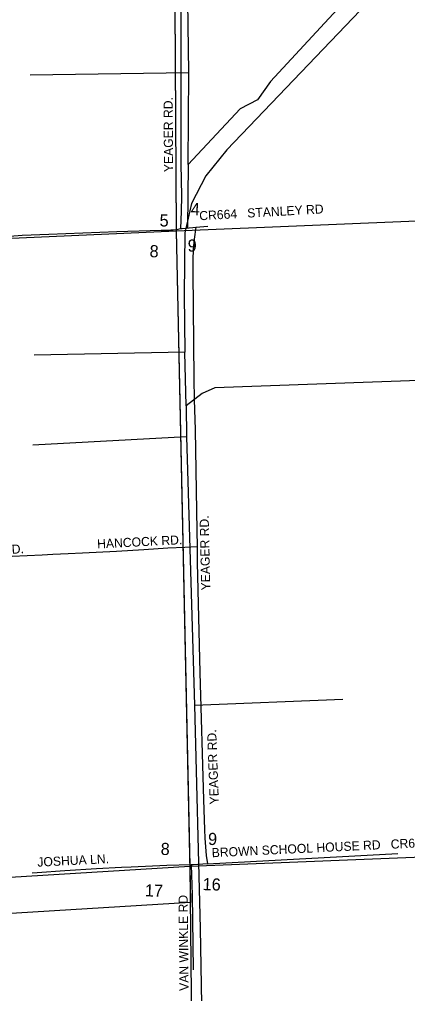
# Model space of a CAD drawing. Extents: x 1670563 to 1761545, y 515755 to 578944.
# Drawn here: x 1734767 to 1737965, y 522506 to 530534 of the extents above; entities that cross this region are included whole.
import ezdxf

# ---------------------------------------------------------------- set-up
doc = ezdxf.new("R2010")
doc.units = 0
for name, color, linetype in [('5_sectionlines', 7, 'Continuous'), ('62_text', 7, 'Continuous'), ('LIMITS', 7, 'Continuous'), ('SHP_LINE', 7, 'Continuous'), ('STREETCL', 7, 'Continuous'), ('STRNAMES', 7, 'Continuous')]:
    doc.layers.add(name, color=color, linetype=linetype)

# ---------------------------------------------------------------- blocks, each defined once
blk = doc.blocks.new('CITY_LIMITS02')
at = {"layer": 'LIMITS'}
blk.add_line((1736170.3, 523554.5), (1736175.9, 523254.6), dxfattribs=at)
for points in [[(1736025.1, 534356.1), (1736058.1, 528791.2)], [(1736058.1, 528791.2), (1736175.9, 523254.6)], [(1736175.9, 523254.6), (1733887.6, 523114.9)]]:
    blk.add_lwpolyline(points, dxfattribs=at)

msp = doc.modelspace()

# ---------------------------------------------------------------- linework, layer by layer
at = {"layer": '5_sectionlines'}
for points in [[(1736025.1, 534356.1), (1736058.1, 528787.9), (1736170.3, 523556), (1736224.9, 518297.8)], [(1742759.9, 529084.4), (1741410.5, 529011.7), (1736058.1, 528787.9), (1730757.7, 528552.2), (1725240.1, 528217.8)], [(1725278.5, 522949.6), (1730876.1, 523232.2), (1736170.3, 523556), (1741438.9, 523767.7), (1742759.9, 523831)]]:
    msp.add_lwpolyline(points, dxfattribs=at)
at = {"layer": 'SHP_LINE'}
for points in [[(1739459, 532595), (1738431, 531507), (1736476, 529460), (1736302, 529245), (1736186, 529016), (1736131, 528774), (1736123, 528267), (1736129, 527793)], [(1736163, 530097), (1736143, 531461)], [(1737765, 531028), (1736836, 530022), (1736728, 529872), (1736585, 529797), (1736157, 529338)], [(1734856, 530078), (1736163, 530097)], [(1736157, 529338), (1736163, 530097)], [(1736157, 529338), (1736152, 528816)], [(1742789, 529123), (1738849, 528962), (1738773, 528924), (1738773, 527681), (1738754, 527596), (1738593, 527577), (1736377, 527499), (1736273, 527452), (1736141, 527350)], [(1736129, 527793), (1734889, 527766)], [(1736141, 527350), (1736129, 527793)], [(1736141, 527350), (1736143, 527095)], [(1736143, 527095), (1734877, 527025)], [(1736143, 527095), (1736209, 524882)], [(1736209, 524882), (1737431, 524931)], [(1736209, 524882), (1736255, 523041), (1736301, 520552)]]:
    msp.add_lwpolyline(points, dxfattribs=at)
at = {"layer": 'STREETCL'}
for points in [[(1736097.3, 530658.5), (1736096.5, 530410.7), (1736097.3, 530029.6), (1736095.6, 529481.2), (1736097.2, 529340.7), (1736101.3, 529079.9), (1736099.7, 528949.9), (1736094, 528810.3)], [(1732137, 528645.2), (1732434.6, 528651.2), (1732703.5, 528661.3), (1733127.3, 528678.6), (1733500.7, 528693.3), (1733920.9, 528711.7), (1734269.5, 528729.1), (1734688.9, 528749.2), (1734788.2, 528756.6), (1735008.1, 528764.8), (1735569.5, 528786.8), (1735933.9, 528796.9), (1735955.3, 528797.8), (1735975.2, 528797.6), (1735995.2, 528797.9), (1736015.1, 528799), (1736034.9, 528800.8), (1736054.7, 528803.3), (1736074.4, 528806.5), (1736094, 528810.3)], [(1736094, 528810.3), (1736106.6, 528812), (1736195.8, 528819.1), (1736221.1, 528821.2)], [(1736221.1, 528821.2), (1736207, 528722.6), (1736203.5, 528694.8), (1736200.8, 528667), (1736199, 528639.1), (1736196.8, 528553.4), (1736194.5, 528452.9), (1736204.2, 527571.3), (1736207.9, 527401.3), (1736215.5, 527151.2), (1736229.5, 526319.2), (1736231, 526190.2)], [(1736221.1, 528821.2), (1736319.9, 528829.6)], [(1734104.2, 526081.5), (1734354.6, 526092.5), (1734706.7, 526109.5), (1734955.1, 526121.1), (1735042.5, 526126.6), (1735168, 526132.1), (1735286.2, 526137.6), (1735566.9, 526152.8), (1735792.7, 526165), (1735989.2, 526177.8), (1736128.5, 526183.7), (1736231, 526190.2)], [(1736231, 526190.2), (1736232.5, 526059), (1736252.2, 525152.6), (1736282.3, 524101.5), (1736290.5, 523858.7), (1736293.9, 523787.2), (1736299.3, 523715.8), (1736306.7, 523644.6), (1736316.1, 523573.6)], [(1736316.1, 523573.6), (1737886.2, 523661.1)], [(1736182.7, 523566.4), (1735982.4, 523560.6), (1735687.4, 523547.6), (1735608.1, 523543.9), (1735401.8, 523532.1), (1735139.8, 523517.9), (1734914.3, 523501.6), (1734871.5, 523496.7)], [(1736316.1, 523573.6), (1736199.3, 523566.9), (1736182.7, 523566.4)], [(1736182.7, 523566.4), (1736191.2, 523320.1), (1736197.6, 522702)]]:
    msp.add_lwpolyline(points, dxfattribs=at)

# ---------------------------------------------------------------- block references
msp.add_blockref('CITY_LIMITS02', (0, 0), dxfattribs=at)

# ---------------------------------------------------------------- texts
at = {"layer": '62_text'}
for s, rotation, p in [('4', 358.93277, (1736178.3, 528921.8)), ('5', 358.9337, (1735921, 528828.2)), ('8', 358.23331, (1735838, 528575.1)), ('9', 358.9337, (1736152.2, 528621.1)), ('9', 358.9337, (1736320.4, 523730.4)), ('8', 358.23328, (1735929.5, 523648.6)), ('16', 358.2333, (1736275.5, 523358.2)), ('17', 358.23334, (1735799.7, 523306.9))]:
    msp.add_text(s, height=100, rotation=rotation, dxfattribs=at).set_placement(p)
at = {"layer": 'STRNAMES'}
for s, rotation, p in [('YEAGER RD.', 90.37302, (1736033.3, 529275.9)), ('CR664   STANLEY RD', 3.22428, (1736250.8, 528878.3)), ('YEAGER RD.', 91.30726, (1736340.1, 525828.9)), ('HANCOCK RD.', 2.95553, (1735409.1, 526173.2)), ('HANCOCK RD.', 3.37687, (1734104.6, 526094.1)), ('YEAGER RD.', 92.10574, (1736410.7, 524065.9)), ('BROWN SCHOOL HOUSE RD   CR672', 2.73039, (1736353, 523628.7)), ('JOSHUA LN.', 2.88023, (1734916.4, 523550.8)), ('VAN WINKLE RD', 90.56477, (1736160.7, 522527.8))]:
    msp.add_text(s, height=75, rotation=rotation, dxfattribs=at).set_placement(p)

doc.saveas('drawing.dxf')
